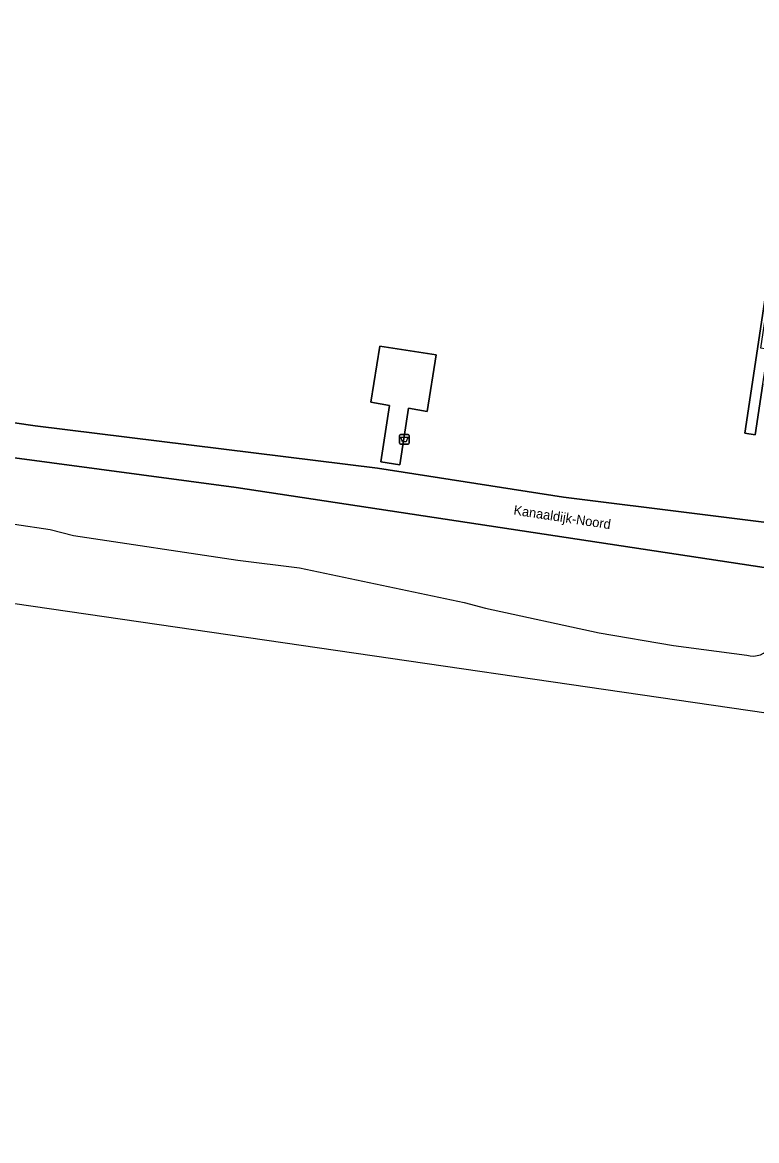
# Model space of a CAD drawing. Extents: x 164148 to 165261, y 382513 to 383432.
# Drawn here: x 164690.3 to 164767.2, y 382573.6 to 382690.7 of the extents above; entities that cross this region are included whole.
import ezdxf

# ---------------------------------------------------------------- set-up
doc = ezdxf.new("R2010")
doc.units = 0
for name, color, linetype in [('IMGEO_Afvalbak', 7, 'Continuous'), ('IMGEO_Groenvoorziening', 7, 'Continuous'), ('IMGEO_Muur', 7, 'Continuous'), ('IMGEO_Openbare_ruimte_label', 7, 'Continuous'), ('IMGEO_Rijbaan_lokaal_onverhard', 7, 'Continuous'), ('IMGEO_Voetpad_gesloten', 7, 'Continuous'), ('IMGEO_Waterloop', 7, 'Continuous')]:
    doc.layers.add(name, color=color, linetype=linetype)

msp = doc.modelspace()

# ---------------------------------------------------------------- linework, layer by layer
at = {"layer": 'IMGEO_Afvalbak'}
for p, q in [((164729.83, 382646.65), (164729.83, 382647.45)), ((164729.83, 382647.45), (164729.83, 382646.65)), ((164729.93, 382647.55), (164730.72, 382647.55)), ((164730.72, 382647.55), (164729.93, 382647.55)), ((164730.82, 382647.45), (164730.82, 382646.65)), ((164730.82, 382646.65), (164730.82, 382647.45)), ((164730.72, 382646.55), (164729.93, 382646.55)), ((164729.93, 382646.55), (164730.72, 382646.55))]:
    msp.add_line(p, q, dxfattribs=at)
msp.add_lwpolyline([(164729.97, 382647.27), (164730.68, 382647.27), (164730.53, 382646.8), (164730.12, 382646.8), (164729.97, 382647.27)], dxfattribs=at)
for centre, start, end in [((164729.93, 382647.45), 90, 180), ((164729.93, 382647.45), 90, 180), ((164730.72, 382647.45), 0, 90), ((164730.72, 382647.45), 360, 90), ((164729.93, 382646.65), 180, 270), ((164729.93, 382646.65), 180, 270), ((164730.72, 382646.65), 270, 0), ((164730.72, 382646.65), 270, 0)]:
    msp.add_arc(centre, 0.1, start, end, dxfattribs=at)
at = {"layer": 'IMGEO_Groenvoorziening'}
for points in [[(164778.64, 382800.94), (164765.76, 382801.81), (164762.96, 382801.26), (164728.82, 382771.68), (164654.22, 382708.44), (164648.4, 382670.93), (164649.38, 382670.81), (164648.87, 382666.86), (164642.86, 382667.71), (164641.95, 382662.95), (164641.24, 382657.75), (164641.42, 382657.33), (164645.63, 382656.79), (164649.47, 382656.23), (164651.89, 382654.51), (164671, 382651.46), (164691.7, 382648.46), (164727.5, 382644.01), (164746.97, 382640.98), (164775.54, 382637.44)], [(164767.85, 382652.87), (164767.04, 382647.53), (164765.97, 382647.69), (164788.22, 382796.02)], [(164531.38, 382663.01), (164534.03, 382661.41), (164540, 382660.32), (164548.63, 382657.78), (164554.17, 382656.95), (164571.88, 382655.18), (164580.55, 382654.16), (164585.55, 382653.57), (164603.16, 382651.17), (164613.09, 382649.5), (164668.47, 382641.4), (164675.56, 382640.69), (164685.74, 382638.73), (164693.27, 382637.61), (164695.7, 382636.97), (164712.89, 382634.41), (164719.36, 382633.58), (164736.58, 382629.97), (164738.83, 382629.36), (164750.71, 382626.78), (164758.5, 382625.48), (164766.18, 382624.46)], [(164712.71, 382642.01), (164688.46, 382645.25), (164663.68, 382648.44), (164643.32, 382650.58), (164640.17, 382650.99)], [(164868.79, 382610.2), (164876.92, 382607.54), (164882.36, 382606.59), (164892.82, 382605.16), (164893.58, 382605.88), (164894.18, 382606.8), (164895.63, 382613.37), (164836.73, 382622.1), (164820.82, 382624.83), (164800.22, 382628.76), (164712.71, 382642.01)]]:
    msp.add_lwpolyline(points, dxfattribs=at)
msp.add_lwpolyline([(164727.85, 382644.68), (164728.78, 382650.6), (164726.82, 382650.92), (164727.75, 382656.8), (164733.65, 382655.89), (164732.72, 382649.97), (164730.75, 382650.3), (164729.84, 382644.37)], close=True, dxfattribs=at)
msp.add_arc((164766.83, 382626.53), 2.17, 252.6124, 328.3736, dxfattribs=at)
at = {"layer": 'IMGEO_Muur'}
msp.add_lwpolyline([(164767.85, 382652.87), (164768.4, 382656.46), (164767.63, 382656.58), (164777.77, 382724.21), (164777.86, 382724.84), (164778.33, 382727.99), (164778.43, 382728.59), (164778.97, 382732.22), (164788.32, 382794.6), (164788.48, 382795.62), (164791.51, 382795.22), (164791.55, 382795.54), (164788.22, 382796.02), (164765.97, 382647.69), (164767.04, 382647.53)], close=True, dxfattribs=at)
at = {"layer": 'IMGEO_Rijbaan_lokaal_onverhard'}
msp.add_lwpolyline([(164896.42, 382618.18), (164887.55, 382619.53), (164885.46, 382620.83), (164875.54, 382622.3), (164838.07, 382627.87), (164775.54, 382637.44), (164746.97, 382640.98), (164727.5, 382644.01), (164691.7, 382648.46), (164671, 382651.46), (164651.89, 382654.51), (164649.47, 382656.23), (164645.63, 382656.79), (164641.42, 382657.33), (164641.24, 382657.75), (164640.17, 382650.99), (164643.32, 382650.58), (164663.68, 382648.44), (164688.46, 382645.25), (164712.71, 382642.01), (164800.22, 382628.76), (164820.82, 382624.83), (164836.73, 382622.1), (164895.63, 382613.37)], dxfattribs=at)
at = {"layer": 'IMGEO_Voetpad_gesloten'}
msp.add_lwpolyline([(164727.85, 382644.68), (164729.84, 382644.37), (164730.75, 382650.3), (164732.72, 382649.97), (164733.65, 382655.89), (164727.75, 382656.8), (164726.82, 382650.92), (164728.78, 382650.6)], close=True, dxfattribs=at)
at = {"layer": 'IMGEO_Waterloop'}
for points in [[(165075.56, 382573.63), (164147.9, 382708.69), (164149.52, 382719.2), (164287.46, 382698.41), (164326.42, 382692.54)], [(164531.38, 382663.01), (164534.03, 382661.41), (164540, 382660.32), (164548.63, 382657.78), (164554.17, 382656.95), (164571.88, 382655.18), (164580.55, 382654.16), (164585.55, 382653.57), (164603.16, 382651.17), (164613.09, 382649.5), (164668.47, 382641.4), (164675.56, 382640.69), (164685.74, 382638.73), (164693.27, 382637.61), (164695.7, 382636.97), (164712.89, 382634.41), (164719.36, 382633.58), (164736.58, 382629.97), (164738.83, 382629.36), (164750.71, 382626.78), (164758.5, 382625.48), (164766.18, 382624.46)]]:
    msp.add_lwpolyline(points, dxfattribs=at)
msp.add_arc((164766.83, 382626.53), 2.17, 252.6124, 328.3736, dxfattribs=at)

# ---------------------------------------------------------------- texts
at = {"layer": 'IMGEO_Openbare_ruimte_label'}
msp.add_text('Kanaaldijk-Noord', height=1, rotation=351.3758, dxfattribs=at).set_placement((164741.71, 382639.17))

doc.saveas('drawing.dxf')
